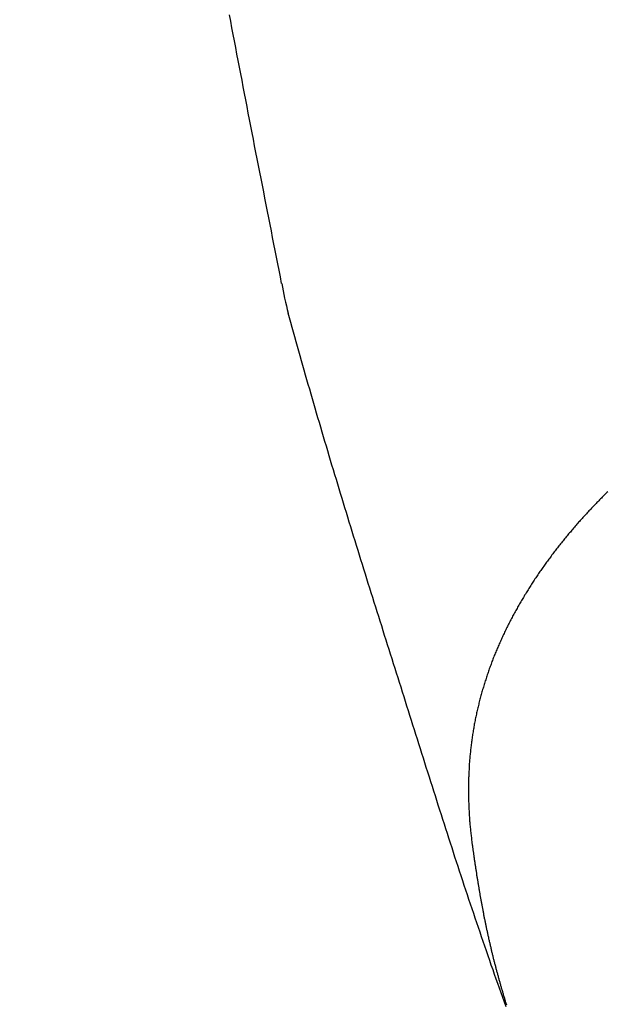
# Model space of a CAD drawing. Header units: millimetres. Extents: x 11979 to 23691, y 12825 to 41978.
# Tile 636 of 656: x 21606.33 to 21611.86, y 40486.69 to 40495.97. Entities that reach past the tile are written whole.
import ezdxf

# ---------------------------------------------------------------- set-up
doc = ezdxf.new("R2010")
doc.units = ezdxf.units.MM
for name, color, linetype in [('- niebieska cienka - izolacja', 120, 'Continuous'), ('-WYMIAR', 8, 'Continuous'), ('PROJEKTOWANE', 5, 'Continuous')]:
    doc.layers.add(name, color=color, linetype=linetype)
doc.styles.get("Standard").update_dxf_attribs({"font": 'arial.ttf'})
doc.dimstyles.new('CZA-KROPKA-50', dxfattribs={"dimtxt": 12, "dimasz": 1, "dimexe": 2, "dimexo": 25, "dimgap": 4, "dimtad": 1, "dimdec": 1, "dimrnd": 0.5, "dimzin": 9, "dimdsep": 46, "dimtxsty": 'Standard', "dimblk": 'CZA-KROPKA', "dimblk1": 'CZA-KROPKA', "dimblk2": 'CZA-KROPKA', "dimsah": 1, "dimcen": -20, "dimse1": 1, "dimse2": 1, "dimclrd": 8, "dimclre": 8, "dimclrt": 9, "dimadec": 0, "dimazin": 0, "dimtfac": 1, "dimtdec": 1, "dimtmove": 1, "dimatfit": 3, "dimldrblk": 'CZA-KROPKA', "dimfxl": 1, "dimtolj": 1, "dimtzin": 9, "dimarcsym": 0})

# ---------------------------------------------------------------- blocks, each defined once
blk = doc.blocks.new('CZA-KROPKA')
at = {"layer": '-WYMIAR', "linetype": 'ByBlock'}
for p, q in [((0, 10), (0, -10)), ((5, 0), (-5, 0))]:
    blk.add_line(p, q, dxfattribs=at)
at = {"layer": '-WYMIAR', "linetype": 'ByBlock', "const_width": 2.5}
blk.add_lwpolyline([(-1.25, 0, 1), (1.25, 0, 1)], format="xyb", close=True, dxfattribs=at)
blk = doc.blocks.new('*D1572')
at = {"layer": '-WYMIAR', "color": 8, "lineweight": -2}
blk.add_line((19929.2678, 40021.6846), (22203.2678, 40021.6846), dxfattribs=at)
at = {"layer": 'Defpoints', "color": 0}
for p in [(19928.2678, 40529.3414), (22204.2678, 40500.3414), (22204.2678, 40021.6846)]:
    blk.add_point(p, dxfattribs=at)
at = {"layer": '-WYMIAR', "color": 8, "lineweight": -2, "rotation": 180}
blk.add_blockref('CZA-KROPKA', (19928.2678, 40021.6846), dxfattribs=at)
at = {"layer": '-WYMIAR', "color": 8, "lineweight": -2}
blk.add_blockref('CZA-KROPKA', (22204.2678, 40021.6846), dxfattribs=at)
at = {"layer": '-WYMIAR', "color": 9, "insert": (21066.2678, 40031.8115), "char_height": 12, "attachment_point": 5}
blk.add_mtext('\\A1;2276', dxfattribs=at)
blk = doc.blocks.new('Pisuar NOVA PRO ze zintegrowanym ceramicznym sitkiem')
at = {"linetype": 'ByBlock'}
blk.add_lwpolyline([(-0.153583, -0.09858, 0.024582), (-0.152965, -0.101374)], format="xyb", dxfattribs=at)
for points in [[(-0.153587, -0.098579, 0), (-0.153707, -0.097962, 0), (-0.153827, -0.097345, 0), (-0.153947, -0.096728, 0), (-0.154067, -0.096111, 0), (-0.154187, -0.095494, 0), (-0.154307, -0.094877, 0), (-0.154437, -0.09426, 0), (-0.154557, -0.093643, 0), (-0.154677, -0.093026, 0), (-0.154797, -0.092408, 0), (-0.154917, -0.091791, 0), (-0.155037, -0.091174, 0), (-0.155157, -0.090557, 0), (-0.155277, -0.08994, 0), (-0.155397, -0.089323, 0), (-0.155517, -0.088706, 0), (-0.155637, -0.088088, 0), (-0.155767, -0.087471, 0), (-0.155887, -0.086854, 0), (-0.156007, -0.086237, 0), (-0.156127, -0.085619, 0), (-0.156247, -0.085002, 0), (-0.156367, -0.084385, 0), (-0.156487, -0.083768, 0), (-0.156607, -0.08315, 0), (-0.156727, -0.082533, 0), (-0.156847, -0.081916, 0), (-0.156957, -0.081298, 0), (-0.157077, -0.080681, 0), (-0.157197, -0.080063, 0), (-0.157317, -0.079446, 0), (-0.157437, -0.078828, 0), (-0.157557, -0.078211, 0), (-0.157677, -0.077593, 0), (-0.157797, -0.076976, 0), (-0.157907, -0.076358, 0), (-0.158027, -0.075741, 0), (-0.158147, -0.075123, 0), (-0.158267, -0.074505, 0), (-0.158377, -0.073888, 0), (-0.158497, -0.07327, 0)], [(-0.122887, -0.118202, 0), (-0.122977, -0.118287, 0), (-0.123067, -0.118371, 0), (-0.123147, -0.118456, 0), (-0.123237, -0.118541, 0), (-0.123317, -0.118627, 0), (-0.123407, -0.118712, 0), (-0.123487, -0.118798, 0), (-0.123567, -0.118883, 0), (-0.123657, -0.118969, 0), (-0.123737, -0.119055, 0), (-0.123827, -0.119142, 0), (-0.123907, -0.119228, 0), (-0.123987, -0.119315, 0), (-0.124077, -0.119402, 0), (-0.124157, -0.119489, 0), (-0.124237, -0.119576, 0), (-0.124327, -0.119663, 0), (-0.124407, -0.119751, 0), (-0.124487, -0.119838, 0), (-0.124567, -0.119926, 0), (-0.124657, -0.120014, 0), (-0.124737, -0.120103, 0), (-0.124817, -0.120191, 0), (-0.124897, -0.12028, 0), (-0.124977, -0.120369, 0), (-0.125057, -0.120458, 0), (-0.125137, -0.120547, 0), (-0.125227, -0.120636, 0), (-0.125307, -0.120725, 0), (-0.125387, -0.120815, 0), (-0.125467, -0.120905, 0), (-0.125547, -0.120995, 0), (-0.125627, -0.121085, 0), (-0.125707, -0.121176, 0), (-0.125787, -0.121266, 0), (-0.125857, -0.121357, 0), (-0.125937, -0.121448, 0), (-0.126017, -0.121539, 0), (-0.126097, -0.12163, 0), (-0.126177, -0.121722, 0), (-0.126257, -0.121813, 0), (-0.126337, -0.121905, 0), (-0.126407, -0.121997, 0), (-0.126487, -0.122089, 0), (-0.126567, -0.122182, 0), (-0.126637, -0.122274, 0), (-0.126717, -0.122367, 0), (-0.126797, -0.12246, 0), (-0.126867, -0.122553, 0), (-0.126947, -0.122646, 0), (-0.127027, -0.122739, 0), (-0.127097, -0.122833, 0), (-0.127177, -0.122927, 0), (-0.127247, -0.123021, 0), (-0.127327, -0.123115, 0), (-0.127397, -0.123209, 0), (-0.127477, -0.123303, 0), (-0.127547, -0.123398, 0), (-0.127627, -0.123493, 0), (-0.127697, -0.123588, 0), (-0.127767, -0.123683, 0), (-0.127847, -0.123778, 0), (-0.127917, -0.123874, 0), (-0.127987, -0.12397, 0), (-0.128067, -0.124066, 0), (-0.128137, -0.124162, 0), (-0.128207, -0.124258, 0), (-0.128277, -0.124354, 0), (-0.128347, -0.124451, 0), (-0.128427, -0.124548, 0), (-0.128497, -0.124645, 0), (-0.128567, -0.124742, 0), (-0.128637, -0.124839, 0), (-0.128707, -0.124937, 0), (-0.128777, -0.125034, 0), (-0.128847, -0.125132, 0), (-0.128917, -0.12523, 0), (-0.128987, -0.125328, 0), (-0.129057, -0.125427, 0), (-0.129127, -0.125525, 0), (-0.129197, -0.125624, 0), (-0.129267, -0.125723, 0), (-0.129327, -0.125822, 0), (-0.129397, -0.125921, 0), (-0.129467, -0.126021, 0), (-0.129537, -0.12612, 0), (-0.129597, -0.12622, 0), (-0.129667, -0.12632, 0), (-0.129737, -0.12642, 0), (-0.129797, -0.126521, 0), (-0.129867, -0.126621, 0), (-0.129937, -0.126722, 0), (-0.129997, -0.126823, 0), (-0.130067, -0.126924, 0), (-0.130127, -0.127025, 0), (-0.130197, -0.127127, 0), (-0.130257, -0.127229, 0), (-0.130327, -0.12733, 0), (-0.130387, -0.127432, 0), (-0.130447, -0.127535, 0), (-0.130517, -0.127637, 0), (-0.130577, -0.12774, 0), (-0.130637, -0.127842, 0), (-0.130707, -0.127945, 0), (-0.130767, -0.128049, 0), (-0.130827, -0.128152, 0), (-0.130887, -0.128255, 0), (-0.130947, -0.128359, 0), (-0.131007, -0.128463, 0), (-0.131067, -0.128567, 0), (-0.131137, -0.128671, 0), (-0.131197, -0.128775, 0), (-0.131257, -0.12888, 0), (-0.131317, -0.128985, 0), (-0.131367, -0.12909, 0), (-0.131427, -0.129195, 0), (-0.131487, -0.1293, 0), (-0.131547, -0.129405, 0), (-0.131607, -0.129511, 0), (-0.131667, -0.129617, 0), (-0.131717, -0.129723, 0), (-0.131777, -0.129829, 0), (-0.131837, -0.129935, 0), (-0.131887, -0.130041, 0), (-0.131947, -0.130148, 0), (-0.132007, -0.130255, 0), (-0.132057, -0.130362, 0), (-0.132117, -0.130469, 0), (-0.132167, -0.130576, 0), (-0.132227, -0.130684, 0), (-0.132277, -0.130791, 0), (-0.132327, -0.130899, 0), (-0.132387, -0.131007, 0), (-0.132437, -0.131115, 0), (-0.132487, -0.131223, 0), (-0.132547, -0.131332, 0), (-0.132597, -0.13144, 0), (-0.132647, -0.131549, 0), (-0.132697, -0.131658, 0), (-0.132747, -0.131767, 0), (-0.132797, -0.131876, 0), (-0.132847, -0.131986, 0), (-0.132897, -0.132095, 0), (-0.132947, -0.132205, 0), (-0.132997, -0.132315, 0), (-0.133047, -0.132425, 0), (-0.133097, -0.132535, 0), (-0.133147, -0.132645, 0), (-0.133197, -0.132756, 0), (-0.133237, -0.132866, 0), (-0.133287, -0.132977, 0), (-0.133337, -0.133088, 0), (-0.133377, -0.133199, 0), (-0.133427, -0.13331, 0), (-0.133477, -0.133422, 0), (-0.133517, -0.133533, 0), (-0.133567, -0.133645, 0), (-0.133607, -0.133757, 0), (-0.133657, -0.133869, 0), (-0.133697, -0.133981, 0), (-0.133737, -0.134093, 0), (-0.133787, -0.134205, 0), (-0.133827, -0.134318, 0), (-0.133867, -0.134431, 0), (-0.133907, -0.134543, 0), (-0.133947, -0.134656, 0), (-0.133987, -0.134769, 0), (-0.134037, -0.134883, 0), (-0.134077, -0.134996, 0), (-0.134117, -0.13511, 0), (-0.134157, -0.135223, 0), (-0.134187, -0.135337, 0), (-0.134227, -0.135451, 0), (-0.134267, -0.135565, 0), (-0.134307, -0.135679, 0), (-0.134347, -0.135794, 0), (-0.134377, -0.135908, 0), (-0.134417, -0.136023, 0), (-0.134457, -0.136138, 0), (-0.134487, -0.136252, 0), (-0.134527, -0.136367, 0), (-0.134557, -0.136483, 0), (-0.134597, -0.136598, 0), (-0.134627, -0.136713, 0), (-0.134667, -0.136829, 0), (-0.134697, -0.136944, 0), (-0.134727, -0.13706, 0), (-0.134767, -0.137176, 0), (-0.134797, -0.137292, 0), (-0.134827, -0.137408, 0), (-0.134857, -0.137524, 0), (-0.134887, -0.137641, 0), (-0.134917, -0.137757, 0), (-0.134947, -0.137874, 0), (-0.134977, -0.13799, 0), (-0.135007, -0.138107, 0), (-0.135037, -0.138224, 0), (-0.135067, -0.138341, 0), (-0.135097, -0.138458, 0), (-0.135127, -0.138575, 0), (-0.135147, -0.138693, 0), (-0.135177, -0.13881, 0), (-0.135207, -0.138928, 0), (-0.135227, -0.139045, 0), (-0.135257, -0.139163, 0), (-0.135277, -0.139281, 0), (-0.135307, -0.139399, 0), (-0.135327, -0.139517, 0), (-0.135357, -0.139635, 0), (-0.135377, -0.139753, 0), (-0.135397, -0.139871, 0), (-0.135417, -0.13999, 0), (-0.135447, -0.140108, 0), (-0.135467, -0.140227, 0), (-0.135487, -0.140345, 0), (-0.135507, -0.140464, 0), (-0.135527, -0.140582, 0), (-0.135547, -0.140701, 0), (-0.135567, -0.14082, 0), (-0.135587, -0.140939, 0), (-0.135607, -0.141058, 0), (-0.135627, -0.141177, 0), (-0.135637, -0.141296, 0), (-0.135657, -0.141415, 0), (-0.135677, -0.141535, 0), (-0.135687, -0.141654, 0), (-0.135707, -0.141773, 0), (-0.135727, -0.141893, 0), (-0.135737, -0.142012, 0), (-0.135757, -0.142132, 0), (-0.135767, -0.142251, 0), (-0.135777, -0.142371, 0), (-0.135797, -0.142491, 0), (-0.135807, -0.142611, 0), (-0.135817, -0.14273, 0), (-0.135837, -0.14285, 0), (-0.135847, -0.14297, 0), (-0.135857, -0.14309, 0), (-0.135867, -0.14321, 0), (-0.135877, -0.14333, 0), (-0.135887, -0.14345, 0), (-0.135897, -0.14357, 0), (-0.135907, -0.14369, 0), (-0.135917, -0.14381, 0), (-0.135927, -0.14393, 0), (-0.135927, -0.14405, 0), (-0.135937, -0.144171, 0), (-0.135947, -0.144291, 0), (-0.135947, -0.144411, 0), (-0.135957, -0.144531, 0), (-0.135967, -0.144652, 0), (-0.135967, -0.144772, 0), (-0.135977, -0.144892, 0), (-0.135977, -0.145013, 0), (-0.135987, -0.145133, 0), (-0.135987, -0.145253, 0), (-0.135987, -0.145374, 0), (-0.135987, -0.145494, 0), (-0.135997, -0.145615, 0), (-0.135997, -0.145735, 0), (-0.135997, -0.145855, 0), (-0.135997, -0.145976, 0), (-0.135997, -0.146096, 0), (-0.135997, -0.146217, 0), (-0.135997, -0.146337, 0), (-0.135997, -0.146458, 0), (-0.135997, -0.146578, 0), (-0.135997, -0.146699, 0), (-0.135997, -0.146819, 0), (-0.135997, -0.146939, 0), (-0.135997, -0.14706, 0), (-0.135987, -0.14718, 0), (-0.135987, -0.147301, 0), (-0.135987, -0.147421, 0), (-0.135977, -0.147541, 0), (-0.135977, -0.147662, 0), (-0.135967, -0.147782, 0), (-0.135967, -0.147902, 0), (-0.135957, -0.148023, 0), (-0.135957, -0.148143, 0), (-0.135947, -0.148263, 0), (-0.135937, -0.148384, 0), (-0.135937, -0.148504, 0), (-0.135927, -0.148624, 0), (-0.135917, -0.148744, 0), (-0.135907, -0.148864, 0), (-0.135897, -0.148984, 0), (-0.135887, -0.149105, 0), (-0.135887, -0.149225, 0), (-0.135877, -0.149345, 0), (-0.135867, -0.149465, 0), (-0.135857, -0.149585, 0), (-0.135837, -0.149704, 0), (-0.135827, -0.149824, 0), (-0.135817, -0.149944, 0), (-0.135807, -0.150064, 0), (-0.135797, -0.150184, 0), (-0.135787, -0.150304, 0), (-0.135767, -0.150423, 0), (-0.135757, -0.150543, 0), (-0.135747, -0.150663, 0), (-0.135727, -0.150782, 0), (-0.135717, -0.150902, 0), (-0.135697, -0.151021, 0), (-0.135687, -0.15114, 0)], [(-0.132437, -0.166734, 0), (-0.132597, -0.166296, 0), (-0.132757, -0.165858, 0), (-0.132907, -0.16542, 0), (-0.133067, -0.164981, 0), (-0.133227, -0.164542, 0), (-0.133377, -0.164103, 0), (-0.133537, -0.163664, 0), (-0.133687, -0.163224, 0), (-0.133847, -0.162785, 0), (-0.133997, -0.162345, 0), (-0.134157, -0.161905, 0), (-0.134307, -0.161464, 0), (-0.134457, -0.161024, 0), (-0.134607, -0.160583, 0), (-0.134757, -0.160142, 0), (-0.134907, -0.159701, 0), (-0.135057, -0.15926, 0), (-0.135207, -0.158819, 0), (-0.135357, -0.158377, 0), (-0.135507, -0.157936, 0), (-0.135657, -0.157494, 0), (-0.135807, -0.157052, 0), (-0.135957, -0.15661, 0), (-0.136097, -0.156167, 0), (-0.136247, -0.155725, 0), (-0.136397, -0.155282, 0), (-0.136537, -0.15484, 0), (-0.136687, -0.154397, 0), (-0.136827, -0.153954, 0), (-0.136977, -0.153511, 0), (-0.137117, -0.153067, 0), (-0.137267, -0.152624, 0), (-0.137407, -0.152181, 0), (-0.137547, -0.151737, 0), (-0.137697, -0.151294, 0), (-0.137837, -0.15085, 0), (-0.137977, -0.150406, 0), (-0.138127, -0.149962, 0), (-0.138267, -0.149518, 0), (-0.138407, -0.149074, 0), (-0.138547, -0.14863, 0), (-0.138697, -0.148186, 0), (-0.138837, -0.147742, 0), (-0.138977, -0.147298, 0), (-0.139117, -0.146853, 0), (-0.139257, -0.146409, 0), (-0.139397, -0.145964, 0), (-0.139537, -0.14552, 0), (-0.139677, -0.145075, 0), (-0.139827, -0.144631, 0), (-0.139967, -0.144186, 0), (-0.140107, -0.143742, 0), (-0.140247, -0.143297, 0), (-0.140387, -0.142852, 0), (-0.140527, -0.142408, 0), (-0.140667, -0.141963, 0), (-0.140807, -0.141518, 0), (-0.140947, -0.141074, 0), (-0.141087, -0.140629, 0), (-0.141227, -0.140184, 0), (-0.141367, -0.13974, 0), (-0.141507, -0.139295, 0), (-0.141647, -0.13885, 0), (-0.141787, -0.138406, 0), (-0.141927, -0.137961, 0), (-0.142067, -0.137516, 0), (-0.142207, -0.137072, 0), (-0.142347, -0.136627, 0), (-0.142487, -0.136182, 0), (-0.142627, -0.135738, 0), (-0.142767, -0.135293, 0), (-0.142907, -0.134849, 0), (-0.143047, -0.134404, 0), (-0.143187, -0.133959, 0), (-0.143327, -0.133515, 0), (-0.143477, -0.13307, 0), (-0.143617, -0.132625, 0), (-0.143757, -0.132181, 0), (-0.143897, -0.131736, 0), (-0.144037, -0.131291, 0), (-0.144167, -0.130847, 0), (-0.144307, -0.130402, 0), (-0.144447, -0.129957, 0), (-0.144587, -0.129512, 0), (-0.144727, -0.129068, 0), (-0.144867, -0.128623, 0), (-0.145007, -0.128178, 0), (-0.145147, -0.127733, 0), (-0.145287, -0.127288, 0), (-0.145427, -0.126843, 0), (-0.145567, -0.126398, 0), (-0.145707, -0.125953, 0), (-0.145837, -0.125508, 0), (-0.145977, -0.125063, 0), (-0.146117, -0.124618, 0), (-0.146257, -0.124173, 0), (-0.146397, -0.123727, 0), (-0.146527, -0.123282, 0), (-0.146667, -0.122837, 0), (-0.146807, -0.122391, 0), (-0.146947, -0.121946, 0), (-0.147077, -0.121501, 0), (-0.147217, -0.121055, 0), (-0.147357, -0.120609, 0), (-0.147487, -0.120164, 0), (-0.147627, -0.119718, 0), (-0.147767, -0.119272, 0), (-0.147897, -0.118827, 0), (-0.148037, -0.118381, 0), (-0.148167, -0.117935, 0), (-0.148307, -0.117489, 0), (-0.148437, -0.117043, 0), (-0.148577, -0.116596, 0), (-0.148707, -0.11615, 0), (-0.148847, -0.115704, 0), (-0.148977, -0.115258, 0), (-0.149107, -0.114811, 0), (-0.149247, -0.114365, 0), (-0.149377, -0.113918, 0), (-0.149507, -0.113471, 0), (-0.149637, -0.113024, 0), (-0.149777, -0.112578, 0), (-0.149907, -0.112131, 0), (-0.150037, -0.111684, 0), (-0.150167, -0.111236, 0), (-0.150297, -0.110789, 0), (-0.150427, -0.110342, 0), (-0.150557, -0.109895, 0), (-0.150687, -0.109447, 0), (-0.150817, -0.108999, 0), (-0.150947, -0.108552, 0), (-0.151077, -0.108104, 0), (-0.151207, -0.107656, 0), (-0.151337, -0.107208, 0), (-0.151457, -0.10676, 0), (-0.151587, -0.106312, 0), (-0.151717, -0.105863, 0), (-0.151847, -0.105415, 0), (-0.151967, -0.104966, 0), (-0.152097, -0.104518, 0), (-0.152217, -0.104069, 0), (-0.152347, -0.10362, 0), (-0.152467, -0.103171, 0), (-0.152597, -0.102722, 0), (-0.152717, -0.102273, 0), (-0.152847, -0.101823, 0), (-0.152967, -0.101374, 0)], [(-0.135687, -0.15114, 0), (-0.135677, -0.151222, 0), (-0.135667, -0.151304, 0), (-0.135647, -0.151385, 0), (-0.135637, -0.151467, 0), (-0.135627, -0.151549, 0), (-0.135617, -0.15163, 0), (-0.135607, -0.151712, 0), (-0.135597, -0.151794, 0), (-0.135587, -0.151875, 0), (-0.135577, -0.151957, 0), (-0.135557, -0.152039, 0), (-0.135547, -0.15212, 0), (-0.135537, -0.152202, 0), (-0.135527, -0.152284, 0), (-0.135517, -0.152365, 0), (-0.135507, -0.152447, 0), (-0.135487, -0.152528, 0), (-0.135477, -0.15261, 0), (-0.135467, -0.152692, 0), (-0.135457, -0.152773, 0), (-0.135447, -0.152855, 0), (-0.135437, -0.152936, 0), (-0.135417, -0.153018, 0), (-0.135407, -0.153099, 0), (-0.135397, -0.153181, 0), (-0.135387, -0.153263, 0), (-0.135377, -0.153344, 0), (-0.135357, -0.153426, 0), (-0.135347, -0.153507, 0), (-0.135337, -0.153589, 0), (-0.135327, -0.15367, 0), (-0.135307, -0.153752, 0), (-0.135297, -0.153833, 0), (-0.135287, -0.153915, 0), (-0.135277, -0.153996, 0), (-0.135257, -0.154078, 0), (-0.135247, -0.154159, 0), (-0.135237, -0.15424, 0), (-0.135227, -0.154322, 0), (-0.135207, -0.154403, 0), (-0.135197, -0.154485, 0), (-0.135187, -0.154566, 0), (-0.135167, -0.154648, 0), (-0.135157, -0.154729, 0), (-0.135147, -0.15481, 0), (-0.135127, -0.154892, 0), (-0.135117, -0.154973, 0), (-0.135107, -0.155054, 0), (-0.135087, -0.155136, 0), (-0.135077, -0.155217, 0), (-0.135067, -0.155298, 0), (-0.135047, -0.15538, 0), (-0.135037, -0.155461, 0), (-0.135027, -0.155542, 0), (-0.135007, -0.155624, 0), (-0.134997, -0.155705, 0), (-0.134987, -0.155786, 0), (-0.134967, -0.155867, 0), (-0.134957, -0.155949, 0), (-0.134937, -0.15603, 0), (-0.134927, -0.156111, 0), (-0.134917, -0.156192, 0), (-0.134897, -0.156274, 0), (-0.134887, -0.156355, 0), (-0.134867, -0.156436, 0), (-0.134857, -0.156517, 0), (-0.134837, -0.156598, 0), (-0.134827, -0.156679, 0), (-0.134807, -0.15676, 0), (-0.134797, -0.156842, 0), (-0.134777, -0.156923, 0), (-0.134767, -0.157004, 0), (-0.134747, -0.157085, 0), (-0.134737, -0.157166, 0), (-0.134717, -0.157247, 0), (-0.134707, -0.157328, 0), (-0.134687, -0.157409, 0), (-0.134677, -0.15749, 0), (-0.134657, -0.157571, 0), (-0.134647, -0.157652, 0), (-0.134627, -0.157733, 0), (-0.134617, -0.157814, 0), (-0.134597, -0.157895, 0), (-0.134587, -0.157976, 0), (-0.134567, -0.158057, 0), (-0.134547, -0.158138, 0), (-0.134537, -0.158219, 0), (-0.134517, -0.158299, 0), (-0.134507, -0.15838, 0), (-0.134487, -0.158461, 0), (-0.134467, -0.158542, 0), (-0.134457, -0.158623, 0), (-0.134437, -0.158704, 0), (-0.134417, -0.158784, 0), (-0.134407, -0.158865, 0), (-0.134387, -0.158946, 0), (-0.134367, -0.159027, 0), (-0.134357, -0.159107, 0), (-0.134337, -0.159188, 0), (-0.134317, -0.159269, 0), (-0.134307, -0.159349, 0), (-0.134287, -0.15943, 0), (-0.134267, -0.159511, 0), (-0.134247, -0.159591, 0), (-0.134237, -0.159672, 0), (-0.134217, -0.159752, 0), (-0.134197, -0.159833, 0), (-0.134177, -0.159913, 0), (-0.134167, -0.159994, 0), (-0.134147, -0.160074, 0), (-0.134127, -0.160155, 0), (-0.134107, -0.160235, 0), (-0.134097, -0.160316, 0), (-0.134077, -0.160396, 0), (-0.134057, -0.160477, 0), (-0.134037, -0.160557, 0), (-0.134017, -0.160638, 0), (-0.133997, -0.160718, 0), (-0.133987, -0.160798, 0), (-0.133967, -0.160879, 0), (-0.133947, -0.160959, 0), (-0.133927, -0.161039, 0), (-0.133907, -0.161119, 0), (-0.133887, -0.1612, 0), (-0.133867, -0.16128, 0), (-0.133847, -0.16136, 0), (-0.133827, -0.16144, 0), (-0.133817, -0.16152, 0), (-0.133797, -0.161601, 0), (-0.133777, -0.161681, 0), (-0.133757, -0.161761, 0), (-0.133737, -0.161841, 0), (-0.133717, -0.161921, 0), (-0.133697, -0.162001, 0), (-0.133677, -0.162081, 0), (-0.133657, -0.162161, 0), (-0.133637, -0.162241, 0), (-0.133617, -0.162321, 0), (-0.133597, -0.162401, 0), (-0.133577, -0.162481, 0), (-0.133557, -0.162561, 0), (-0.133537, -0.162641, 0), (-0.133517, -0.16272, 0), (-0.133497, -0.1628, 0), (-0.133467, -0.16288, 0), (-0.133447, -0.16296, 0), (-0.133427, -0.16304, 0), (-0.133407, -0.163119, 0), (-0.133387, -0.163199, 0), (-0.133367, -0.163279, 0), (-0.133347, -0.163358, 0), (-0.133327, -0.163438, 0), (-0.133307, -0.163518, 0), (-0.133277, -0.163597, 0), (-0.133257, -0.163677, 0), (-0.133237, -0.163756, 0), (-0.133217, -0.163836, 0), (-0.133197, -0.163915, 0), (-0.133177, -0.163995, 0), (-0.133147, -0.164074, 0), (-0.133127, -0.164154, 0), (-0.133107, -0.164233, 0), (-0.133087, -0.164313, 0), (-0.133057, -0.164392, 0), (-0.133037, -0.164471, 0), (-0.133017, -0.164551, 0), (-0.132997, -0.16463, 0), (-0.132967, -0.164709, 0), (-0.132947, -0.164788, 0), (-0.132927, -0.164868, 0), (-0.132907, -0.164947, 0), (-0.132877, -0.165026, 0), (-0.132857, -0.165105, 0), (-0.132837, -0.165184, 0), (-0.132807, -0.165263, 0), (-0.132787, -0.165342, 0), (-0.132767, -0.165421, 0), (-0.132737, -0.1655, 0), (-0.132717, -0.165579, 0), (-0.132687, -0.165658, 0), (-0.132667, -0.165737, 0), (-0.132647, -0.165816, 0), (-0.132617, -0.165895, 0), (-0.132597, -0.165974, 0), (-0.132567, -0.166052, 0), (-0.132547, -0.166131, 0), (-0.132527, -0.16621, 0), (-0.132497, -0.166289, 0), (-0.132477, -0.166367, 0), (-0.132447, -0.166446, 0), (-0.132427, -0.166525, 0)]]:
    blk.add_polyline3d(points)

msp = doc.modelspace()

# ---------------------------------------------------------------- hatches: boundary and pattern name
at = {"layer": '- niebieska cienka - izolacja'}
h = msp.add_hatch(dxfattribs=at)
h.set_pattern_fill('ANSI31', color=5, scale=10)
h.set_pattern_definition([(315, (8112.473, 14221.135), (19.7999996, -4e-15), [3.394112, -24.607316]), (315, (8112.473, 14240.935), (19.7999996, -4e-15), [3.394112, -24.607316]), (315, (8126.073, 14214.135), (19.7999996, -4e-15), [3.959798, -24.04163]), (315, (8126.073, 14233.935), (19.7999996, -4e-15), [3.959798, -24.04163]), (0, (8122.273, 14219.935), (0, 19.8), [0.2, -19.6]), (90, (8122.473, 14219.935), (-19.8, 1e-15), [0.2, -19.6]), (0, (8122.473, 14220.135), (0, 19.8), [0.2, -19.6]), (0, (8122.673, 14220.135), (0, 19.8), [0.2, -19.6]), (0, (8122.873, 14220.135), (0, 19.8), [0.2, -19.6]), (0, (8123.073, 14220.135), (0, 19.8), [0.2, -19.6]), (90, (8123.273, 14219.935), (-19.8, 1e-15), [0.2, -19.6]), (0, (8123.273, 14219.935), (0, 19.8), [0.2, -19.6]), (90, (8123.473, 14219.735), (-19.8, 1e-15), [0.2, -19.6]), (0, (8123.473, 14219.735), (0, 19.8), [0.2, -19.6]), (90, (8123.673, 14219.535), (-19.8, 1e-15), [0.2, -19.6]), (90, (8123.673, 14219.335), (-19.8, 1e-15), [0.2, -19.6]), (90, (8123.673, 14219.135), (-19.8, 1e-15), [0.2, -19.6]), (90, (8123.673, 14218.935), (-19.8, 1e-15), [0.2, -19.6]), (0, (8123.473, 14218.935), (0, 19.8), [0.2, -19.6]), (90, (8123.473, 14218.735), (-19.8, 1e-15), [0.2, -19.6]), (0, (8123.273, 14218.735), (0, 19.8), [0.2, -19.6]), (90, (8123.273, 14218.535), (-19.8, 1e-15), [0.2, -19.6]), (0, (8123.073, 14218.535), (0, 19.8), [0.2, -19.6]), (0, (8122.873, 14218.535), (0, 19.8), [0.2, -19.6]), (0, (8122.673, 14218.535), (0, 19.8), [0.2, -19.6]), (0, (8122.473, 14218.535), (0, 19.8), [0.2, -19.6]), (90, (8122.473, 14218.535), (-19.8, 1e-15), [0.2, -19.6]), (0, (8122.273, 14218.735), (0, 19.8), [0.2, -19.6]), (90, (8122.273, 14218.735), (-19.8, 1e-15), [0.2, -19.6]), (0, (8122.073, 14218.935), (0, 19.8), [0.2, -19.6]), (90, (8122.073, 14218.935), (-19.8, 1e-15), [0.2, -19.6]), (90, (8122.073, 14219.135), (-19.8, 1e-15), [0.2, -19.6]), (90, (8122.073, 14219.335), (-19.8, 1e-15), [0.2, -19.6]), (90, (8122.073, 14219.535), (-19.8, 1e-15), [0.2, -19.6]), (0, (8122.073, 14219.735), (0, 19.8), [0.2, -19.6]), (90, (8122.273, 14219.735), (-19.8, 1e-15), [0.2, -19.6]), (90, (8119.273, 14202.735), (-19.8, 1e-15), [0.2, -19.6]), (0, (8119.073, 14202.735), (0, 19.8), [0.2, -19.6]), (90, (8119.073, 14202.535), (-19.8, 1e-15), [0.2, -19.6]), (90, (8119.073, 14202.335), (-19.8, 1e-15), [0.2, -19.6]), (90, (8119.073, 14202.135), (-19.8, 1e-15), [0.2, -19.6]), (90, (8119.073, 14201.935), (-19.8, 1e-15), [0.2, -19.6]), (0, (8119.073, 14201.935), (0, 19.8), [0.2, -19.6]), (90, (8119.273, 14201.735), (-19.8, 1e-15), [0.2, -19.6]), (0, (8119.273, 14201.735), (0, 19.8), [0.2, -19.6]), (90, (8119.473, 14201.535), (-19.8, 1e-15), [0.2, -19.6]), (0, (8119.473, 14201.535), (0, 19.8), [0.2, -19.6]), (90, (8119.673, 14201.335), (-19.8, 1e-15), [0.2, -19.6]), (0, (8119.673, 14201.335), (0, 19.8), [0.2, -19.6]), (0, (8119.873, 14201.335), (0, 19.8), [0.2, -19.6]), (0, (8120.073, 14201.335), (0, 19.8), [0.2, -19.6]), (0, (8120.273, 14201.335), (0, 19.8), [0.2, -19.6]), (90, (8120.473, 14201.335), (-19.8, 1e-15), [0.2, -19.6]), (0, (8120.473, 14201.535), (0, 19.8), [0.2, -19.6]), (90, (8120.673, 14201.535), (-19.8, 1e-15), [0.2, -19.6]), (0, (8120.673, 14201.735), (0, 19.8), [0.2, -19.6]), (90, (8120.873, 14201.735), (-19.8, 1e-15), [0.2, -19.6]), (0, (8120.873, 14201.935), (0, 19.8), [0.2, -19.6]), (90, (8121.073, 14201.935), (-19.8, 1e-15), [0.2, -19.6]), (90, (8121.073, 14202.135), (-19.8, 1e-15), [0.2, -19.6]), (90, (8121.073, 14202.335), (-19.8, 1e-15), [0.2, -19.6]), (90, (8121.073, 14202.535), (-19.8, 1e-15), [0.2, -19.6]), (0, (8120.873, 14202.735), (0, 19.8), [0.2, -19.6]), (90, (8120.873, 14202.735), (-19.8, 1e-15), [0.2, -19.6]), (0, (8120.673, 14202.935), (0, 19.8), [0.2, -19.6]), (90, (8120.673, 14202.935), (-19.8, 1e-15), [0.2, -19.6]), (0, (8120.473, 14203.135), (0, 19.8), [0.2, -19.6]), (90, (8120.473, 14203.135), (-19.8, 1e-15), [0.2, -19.6]), (0, (8120.273, 14203.335), (0, 19.8), [0.2, -19.6]), (0, (8120.073, 14203.335), (0, 19.8), [0.2, -19.6]), (0, (8119.873, 14203.335), (0, 19.8), [0.2, -19.6]), (0, (8119.673, 14203.335), (0, 19.8), [0.2, -19.6]), (90, (8119.673, 14203.135), (-19.8, 1e-15), [0.2, -19.6]), (0, (8119.473, 14203.135), (0, 19.8), [0.2, -19.6]), (90, (8119.473, 14202.935), (-19.8, 1e-15), [0.2, -19.6]), (0, (8119.273, 14202.935), (0, 19.8), [0.2, -19.6]), (90, (8122.273, 14203.335), (-19.8, 1e-15), [0.2, -19.6]), (0, (8122.273, 14203.535), (0, 19.8), [0.2, -19.6]), (90, (8122.473, 14203.535), (-19.8, 1e-15), [0.2, -19.6]), (0, (8122.473, 14203.735), (0, 19.8), [0.2, -19.6]), (0, (8122.673, 14203.735), (0, 19.8), [0.2, -19.6]), (0, (8122.873, 14203.735), (0, 19.8), [0.2, -19.6]), (0, (8123.073, 14203.735), (0, 19.8), [0.2, -19.6]), (0, (8123.273, 14203.735), (0, 19.8), [0.2, -19.6]), (0, (8123.473, 14203.735), (0, 19.8), [0.2, -19.6]), (90, (8123.673, 14203.535), (-19.8, 1e-15), [0.2, -19.6]), (0, (8123.673, 14203.535), (0, 19.8), [0.2, -19.6]), (90, (8123.873, 14203.335), (-19.8, 1e-15), [0.2, -19.6]), (0, (8123.873, 14203.335), (0, 19.8), [0.2, -19.6]), (90, (8124.073, 14203.135), (-19.8, 1e-15), [0.2, -19.6]), (0, (8124.073, 14203.135), (0, 19.8), [0.2, -19.6]), (90, (8124.273, 14202.935), (-19.8, 1e-15), [0.2, -19.6]), (90, (8124.273, 14202.735), (-19.8, 1e-15), [0.2, -19.6]), (90, (8124.273, 14202.535), (-19.8, 1e-15), [0.2, -19.6]), (90, (8124.273, 14202.335), (-19.8, 1e-15), [0.2, -19.6]), (90, (8124.273, 14202.135), (-19.8, 1e-15), [0.2, -19.6]), (90, (8124.273, 14201.935), (-19.8, 1e-15), [0.2, -19.6]), (0, (8124.073, 14201.935), (0, 19.8), [0.2, -19.6]), (90, (8124.073, 14201.735), (-19.8, 1e-15), [0.2, -19.6]), (0, (8123.873, 14201.735), (0, 19.8), [0.2, -19.6]), (90, (8123.873, 14201.535), (-19.8, 1e-15), [0.2, -19.6]), (0, (8123.673, 14201.535), (0, 19.8), [0.2, -19.6]), (90, (8123.673, 14201.335), (-19.8, 1e-15), [0.2, -19.6]), (0, (8123.473, 14201.335), (0, 19.8), [0.2, -19.6]), (0, (8123.273, 14201.335), (0, 19.8), [0.2, -19.6]), (0, (8123.073, 14201.335), (0, 19.8), [0.2, -19.6]), (0, (8122.873, 14201.335), (0, 19.8), [0.2, -19.6]), (0, (8122.673, 14201.335), (0, 19.8), [0.2, -19.6]), (0, (8122.473, 14201.335), (0, 19.8), [0.2, -19.6]), (90, (8122.473, 14201.335), (-19.8, 1e-15), [0.2, -19.6]), (0, (8122.273, 14201.535), (0, 19.8), [0.2, -19.6]), (90, (8122.273, 14201.535), (-19.8, 1e-15), [0.2, -19.6]), (0, (8122.073, 14201.735), (0, 19.8), [0.2, -19.6]), (90, (8122.073, 14201.735), (-19.8, 1e-15), [0.2, -19.6]), (0, (8121.873, 14201.935), (0, 19.8), [0.2, -19.6]), (90, (8121.873, 14201.935), (-19.8, 1e-15), [0.2, -19.6]), (90, (8121.873, 14202.135), (-19.8, 1e-15), [0.2, -19.6]), (90, (8121.873, 14202.335), (-19.8, 1e-15), [0.2, -19.6]), (90, (8121.873, 14202.535), (-19.8, 1e-15), [0.2, -19.6]), (90, (8121.873, 14202.735), (-19.8, 1e-15), [0.2, -19.6]), (90, (8121.873, 14202.935), (-19.8, 1e-15), [0.2, -19.6]), (0, (8121.873, 14203.135), (0, 19.8), [0.2, -19.6]), (90, (8122.073, 14203.135), (-19.8, 1e-15), [0.2, -19.6]), (0, (8122.073, 14203.335), (0, 19.8), [0.2, -19.6]), (0, (8114.073, 14217.935), (0, 19.8), [0.2, -19.6]), (90, (8114.273, 14217.935), (-19.8, 1e-15), [0.2, -19.6]), (0, (8114.273, 14218.135), (0, 19.8), [0.2, -19.6]), (0, (8114.473, 14218.135), (0, 19.8), [0.2, -19.6]), (0, (8114.673, 14218.135), (0, 19.8), [0.2, -19.6]), (0, (8114.873, 14218.135), (0, 19.8), [0.2, -19.6]), (90, (8115.073, 14217.935), (-19.8, 1e-15), [0.2, -19.6]), (0, (8115.073, 14217.935), (0, 19.8), [0.2, -19.6]), (90, (8115.273, 14217.735), (-19.8, 1e-15), [0.2, -19.6]), (0, (8115.273, 14217.735), (0, 19.8), [0.2, -19.6]), (90, (8115.473, 14217.535), (-19.8, 1e-15), [0.2, -19.6]), (90, (8115.473, 14217.335), (-19.8, 1e-15), [0.2, -19.6]), (90, (8115.473, 14217.135), (-19.8, 1e-15), [0.2, -19.6]), (90, (8115.473, 14216.935), (-19.8, 1e-15), [0.2, -19.6]), (0, (8115.273, 14216.935), (0, 19.8), [0.2, -19.6]), (90, (8115.273, 14216.735), (-19.8, 1e-15), [0.2, -19.6]), (0, (8115.073, 14216.735), (0, 19.8), [0.2, -19.6]), (90, (8115.073, 14216.535), (-19.8, 1e-15), [0.2, -19.6]), (0, (8114.873, 14216.535), (0, 19.8), [0.2, -19.6]), (0, (8114.673, 14216.535), (0, 19.8), [0.2, -19.6]), (0, (8114.473, 14216.535), (0, 19.8), [0.2, -19.6]), (0, (8114.273, 14216.535), (0, 19.8), [0.2, -19.6]), (90, (8114.273, 14216.535), (-19.8, 1e-15), [0.2, -19.6]), (0, (8114.073, 14216.735), (0, 19.8), [0.2, -19.6]), (90, (8114.073, 14216.735), (-19.8, 1e-15), [0.2, -19.6]), (0, (8113.873, 14216.935), (0, 19.8), [0.2, -19.6]), (90, (8113.873, 14216.935), (-19.8, 1e-15), [0.2, -19.6]), (90, (8113.873, 14217.135), (-19.8, 1e-15), [0.2, -19.6]), (90, (8113.873, 14217.335), (-19.8, 1e-15), [0.2, -19.6]), (90, (8113.873, 14217.535), (-19.8, 1e-15), [0.2, -19.6]), (0, (8113.873, 14217.735), (0, 19.8), [0.2, -19.6]), (90, (8114.073, 14217.735), (-19.8, 1e-15), [0.2, -19.6]), (90, (8111.073, 14216.735), (-19.8, 1e-15), [0.2, -19.6]), (0, (8111.073, 14216.935), (0, 19.8), [0.2, -19.6]), (90, (8111.273, 14216.935), (-19.8, 1e-15), [0.2, -19.6]), (0, (8111.273, 14217.135), (0, 19.8), [0.2, -19.6]), (0, (8111.473, 14217.135), (0, 19.8), [0.2, -19.6]), (0, (8111.673, 14217.135), (0, 19.8), [0.2, -19.6]), (0, (8111.873, 14217.135), (0, 19.8), [0.2, -19.6]), (0, (8112.073, 14217.135), (0, 19.8), [0.2, -19.6]), (0, (8112.273, 14217.135), (0, 19.8), [0.2, -19.6]), (90, (8112.473, 14216.935), (-19.8, 1e-15), [0.2, -19.6]), (0, (8112.473, 14216.935), (0, 19.8), [0.2, -19.6]), (90, (8112.673, 14216.735), (-19.8, 1e-15), [0.2, -19.6]), (0, (8112.673, 14216.735), (0, 19.8), [0.2, -19.6]), (90, (8112.873, 14216.535), (-19.8, 1e-15), [0.2, -19.6]), (0, (8112.873, 14216.535), (0, 19.8), [0.2, -19.6]), (90, (8113.073, 14216.335), (-19.8, 1e-15), [0.2, -19.6]), (90, (8113.073, 14216.135), (-19.8, 1e-15), [0.2, -19.6]), (90, (8113.073, 14215.935), (-19.8, 1e-15), [0.2, -19.6]), (90, (8113.073, 14215.735), (-19.8, 1e-15), [0.2, -19.6]), (90, (8113.073, 14215.535), (-19.8, 1e-15), [0.2, -19.6]), (90, (8113.073, 14215.335), (-19.8, 1e-15), [0.2, -19.6]), (0, (8112.873, 14215.335), (0, 19.8), [0.2, -19.6]), (90, (8112.873, 14215.135), (-19.8, 1e-15), [0.2, -19.6]), (0, (8112.673, 14215.135), (0, 19.8), [0.2, -19.6]), (90, (8112.673, 14214.935), (-19.8, 1e-15), [0.2, -19.6]), (0, (8112.473, 14214.935), (0, 19.8), [0.2, -19.6]), (90, (8112.473, 14214.735), (-19.8, 1e-15), [0.2, -19.6]), (0, (8112.273, 14214.735), (0, 19.8), [0.2, -19.6]), (0, (8112.073, 14214.735), (0, 19.8), [0.2, -19.6]), (0, (8111.873, 14214.735), (0, 19.8), [0.2, -19.6]), (0, (8111.673, 14214.735), (0, 19.8), [0.2, -19.6]), (0, (8111.473, 14214.735), (0, 19.8), [0.2, -19.6]), (0, (8111.273, 14214.735), (0, 19.8), [0.2, -19.6]), (90, (8111.273, 14214.735), (-19.8, 1e-15), [0.2, -19.6]), (0, (8111.073, 14214.935), (0, 19.8), [0.2, -19.6]), (90, (8111.073, 14214.935), (-19.8, 1e-15), [0.2, -19.6]), (0, (8110.873, 14215.135), (0, 19.8), [0.2, -19.6]), (90, (8110.873, 14215.135), (-19.8, 1e-15), [0.2, -19.6]), (0, (8110.673, 14215.335), (0, 19.8), [0.2, -19.6]), (90, (8110.673, 14215.335), (-19.8, 1e-15), [0.2, -19.6]), (90, (8110.673, 14215.535), (-19.8, 1e-15), [0.2, -19.6]), (90, (8110.673, 14215.735), (-19.8, 1e-15), [0.2, -19.6]), (90, (8110.673, 14215.935), (-19.8, 1e-15), [0.2, -19.6]), (90, (8110.673, 14216.135), (-19.8, 1e-15), [0.2, -19.6]), (90, (8110.673, 14216.335), (-19.8, 1e-15), [0.2, -19.6]), (0, (8110.673, 14216.535), (0, 19.8), [0.2, -19.6]), (90, (8110.873, 14216.535), (-19.8, 1e-15), [0.2, -19.6]), (0, (8110.873, 14216.735), (0, 19.8), [0.2, -19.6]), (90, (8113.273, 14214.335), (-19.8, 1e-15), [0.2, -19.6]), (0, (8113.073, 14214.335), (0, 19.8), [0.2, -19.6]), (90, (8113.073, 14214.135), (-19.8, 1e-15), [0.2, -19.6]), (90, (8113.073, 14213.935), (-19.8, 1e-15), [0.2, -19.6]), (90, (8113.073, 14213.735), (-19.8, 1e-15), [0.2, -19.6]), (90, (8113.073, 14213.535), (-19.8, 1e-15), [0.2, -19.6]), (0, (8113.073, 14213.535), (0, 19.8), [0.2, -19.6]), (90, (8113.273, 14213.335), (-19.8, 1e-15), [0.2, -19.6]), (0, (8113.273, 14213.335), (0, 19.8), [0.2, -19.6]), (90, (8113.473, 14213.135), (-19.8, 1e-15), [0.2, -19.6]), (0, (8113.473, 14213.135), (0, 19.8), [0.2, -19.6]), (90, (8113.673, 14212.935), (-19.8, 1e-15), [0.2, -19.6]), (0, (8113.673, 14212.935), (0, 19.8), [0.2, -19.6]), (0, (8113.873, 14212.935), (0, 19.8), [0.2, -19.6]), (0, (8114.073, 14212.935), (0, 19.8), [0.2, -19.6]), (0, (8114.273, 14212.935), (0, 19.8), [0.2, -19.6]), (90, (8114.473, 14212.935), (-19.8, 1e-15), [0.2, -19.6]), (0, (8114.473, 14213.135), (0, 19.8), [0.2, -19.6]), (90, (8114.673, 14213.135), (-19.8, 1e-15), [0.2, -19.6]), (0, (8114.673, 14213.335), (0, 19.8), [0.2, -19.6]), (90, (8114.873, 14213.335), (-19.8, 1e-15), [0.2, -19.6]), (0, (8114.873, 14213.535), (0, 19.8), [0.2, -19.6]), (90, (8115.073, 14213.535), (-19.8, 1e-15), [0.2, -19.6]), (90, (8115.073, 14213.735), (-19.8, 1e-15), [0.2, -19.6]), (90, (8115.073, 14213.935), (-19.8, 1e-15), [0.2, -19.6]), (90, (8115.073, 14214.135), (-19.8, 1e-15), [0.2, -19.6]), (0, (8114.873, 14214.335), (0, 19.8), [0.2, -19.6]), (90, (8114.873, 14214.335), (-19.8, 1e-15), [0.2, -19.6]), (0, (8114.673, 14214.535), (0, 19.8), [0.2, -19.6]), (90, (8114.673, 14214.535), (-19.8, 1e-15), [0.2, -19.6]), (0, (8114.473, 14214.735), (0, 19.8), [0.2, -19.6]), (90, (8114.473, 14214.735), (-19.8, 1e-15), [0.2, -19.6]), (0, (8114.273, 14214.935), (0, 19.8), [0.2, -19.6]), (0, (8114.073, 14214.935), (0, 19.8), [0.2, -19.6]), (0, (8113.873, 14214.935), (0, 19.8), [0.2, -19.6]), (0, (8113.673, 14214.935), (0, 19.8), [0.2, -19.6]), (90, (8113.673, 14214.735), (-19.8, 1e-15), [0.2, -19.6]), (0, (8113.473, 14214.735), (0, 19.8), [0.2, -19.6]), (90, (8113.473, 14214.535), (-19.8, 1e-15), [0.2, -19.6]), (0, (8113.273, 14214.535), (0, 19.8), [0.2, -19.6]), (315, (8123.673, 14206.535), (19.7999996, -4e-15), [4.24264, -23.758788]), (315, (8123.673, 14226.335), (19.7999996, -4e-15), [4.24264, -23.758788]), (315, (8119.673, 14204.135), (19.7999996, -4e-15), [3.959798, -24.04163]), (315, (8119.673, 14223.935), (19.7999996, -4e-15), [3.959798, -24.04163]), (315, (8116.073, 14210.935), (19.7999996, -4e-15), [4.24264, -23.758788]), (315, (8116.073, 14230.735), (19.7999996, -4e-15), [4.24264, -23.758788]), (315, (8113.473, 14216.735), (19.7999996, -4e-15), [3.676956, -24.324474]), (315, (8113.473, 14236.535), (19.7999996, -4e-15), [3.676956, -24.324474]), (315, (8120.273, 14212.535), (19.7999996, -4e-15), [4.24264, -23.758788]), (315, (8120.273, 14232.335), (19.7999996, -4e-15), [4.24264, -23.758788]), (315, (8118.273, 14218.335), (19.7999996, -4e-15), [3.676956, -24.324474]), (315, (8118.273, 14238.135), (19.7999996, -4e-15), [3.676956, -24.324474]), (315, (8116.473, 14203.935), (19.7999996, -4e-15), [3.676956, -24.324474]), (315, (8116.473, 14223.735), (19.7999996, -4e-15), [3.676956, -24.324474]), (315, (8109.073, 14206.935), (19.7999996, -4e-15), [3.676956, -24.324474]), (315, (8109.073, 14226.735), (19.7999996, -4e-15), [3.676956, -24.324474])])
h.paths.add_polyline_path([(21952.2678, 40503.3414), (21958.2678, 40503.3414), (21958.2678, 40413.3414), (21972.2678, 40413.3414), (21972.2678, 40407.3414), (21932.2678, 40407.3414), (21932.2678, 40413.3414), (21952.2678, 40413.3414)])
h.paths.add_polyline_path([(21840.2678, 40346.3414), (21852.2678, 40346.3414), (21852.2678, 40503.3414), (21840.2678, 40503.3414)])
h.paths.add_polyline_path([(21673.2678, 40403.3414), (21670.6346, 40403.3414), (21670.6346, 40391.3414), (21690.6346, 40391.3414), (21690.6346, 40403.3414), (21685.2678, 40403.3414), (21685.2678, 40457.3914, 0.043228), (21673.2678, 40455.8323)])
h.paths.add_polyline_path([(21782.2678, 40391.3414), (21782.2678, 40400.3414), (21797.2427, 40400.3414), (21797.2427, 40403.3414), (21840.2678, 40403.3414), (21840.2678, 40391.3414)])
h.paths.add_polyline_path([(21673.2678, 40455.8323, -0.043228), (21685.2678, 40457.3914), (21685.2678, 40503.3414), (21673.2678, 40503.3414)])
h.paths.add_polyline_path([(21571.2678, 40391.3414), (21580.6346, 40391.3414), (21580.6346, 40403.3414), (21571.2678, 40403.3414)])
h.paths.add_polyline_path([(21782.2678, 40400.3414), (21797.2427, 40400.3414), (21797.2427, 40403.3414), (21782.2678, 40403.3414)])
h.paths.add_polyline_path([(21978.2678, 40407.3414), (21978.2678, 40413.3414), (21972.2678, 40413.3414), (21972.2678, 40407.3414)])
h.paths.add_polyline_path([(21819.2064, 40363.4703), (21837.2801, 40363.4703), (21837.2801, 40396.2125), (21819.2064, 40396.2125)], flags=24)

# ---------------------------------------------------------------- block references
at = {"layer": 'PROJEKTOWANE', "xscale": 100, "yscale": 100, "zscale": 100, "rotation": 359.9999999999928}
msp.add_blockref('Pisuar NOVA PRO ze zintegrowanym ceramicznym sitkiem', (21624.1549, 40503.3414), dxfattribs=at)

# ---------------------------------------------------------------- dimensions: what is measured, and where the dimension line sits
at = {"layer": '-WYMIAR'}
dim = msp.add_linear_dim(base=(22204.2678, 40021.6846), p1=(19928.2678, 40529.3414), p2=(22204.2678, 40500.3414), dimstyle='CZA-KROPKA-50', override={"dimfxl": 0, "dimfxlon": 1}, dxfattribs=at)
dim.commit()
dim.dimension.update_dxf_attribs({"geometry": '*D1572', "text_midpoint": (21066.2678, 40031.8115)})

doc.saveas('drawing.dxf')
